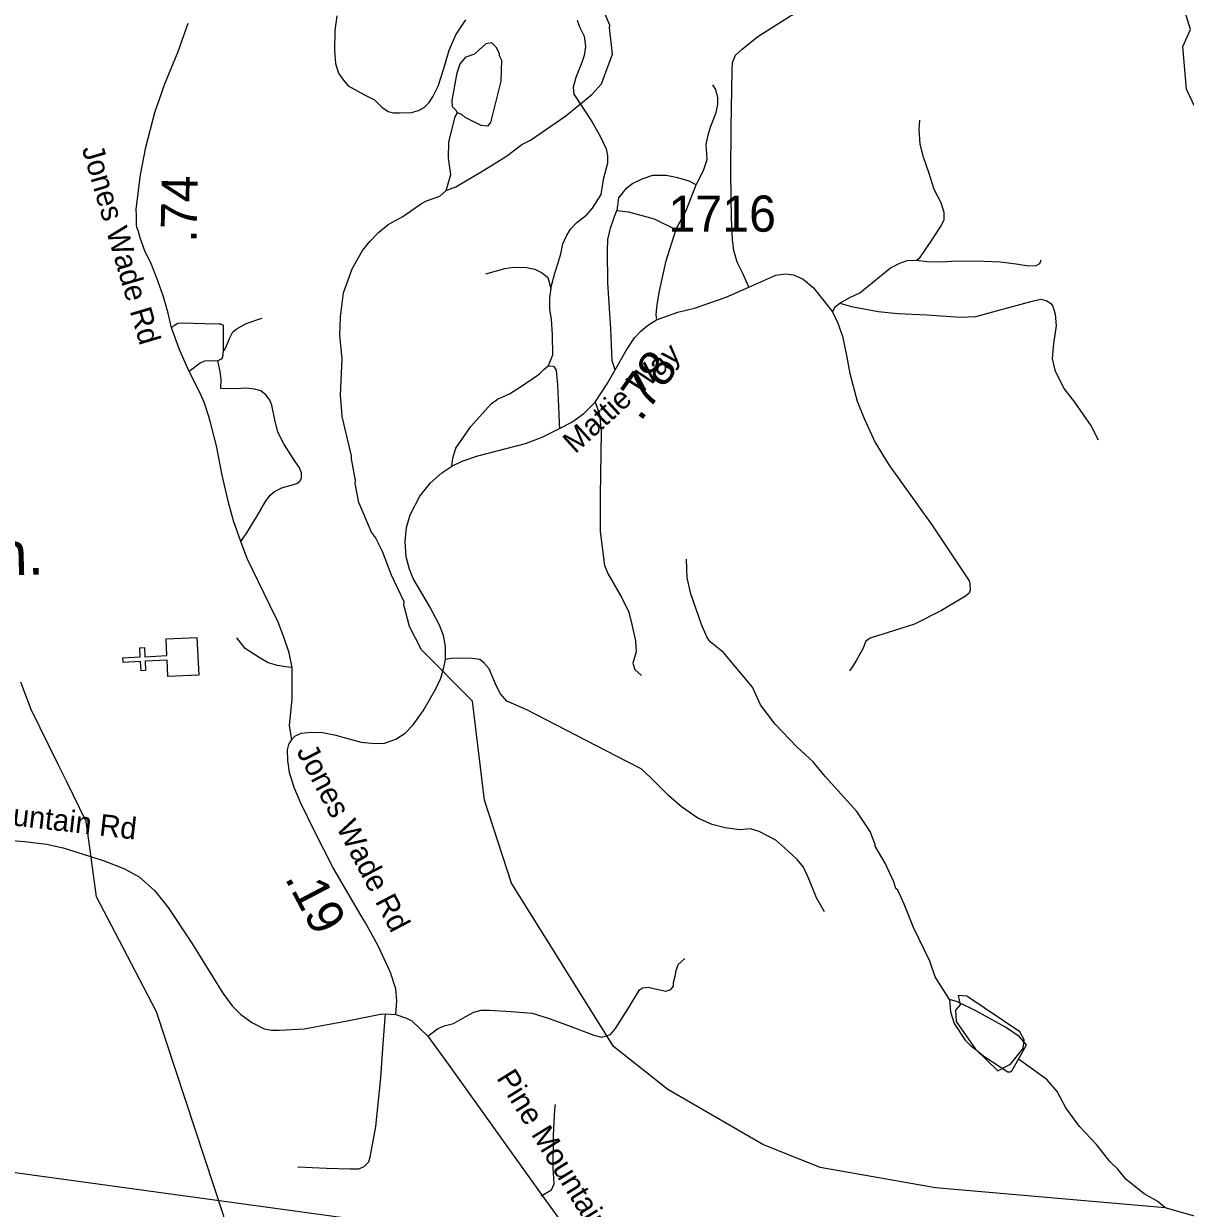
# Model space of a CAD drawing. Extents: x 1159738 to 1321356, y 736314 to 882035.
# Drawn here: x 1269853 to 1273870, y 773775 to 777873 of the extents above; entities that cross this region are included whole.
import ezdxf

# ---------------------------------------------------------------- set-up
doc = ezdxf.new("R2010")
doc.units = 0
for name, color, linetype in [('Exist Boundary Political City Limit New', 7, 'Continuous'), ('Exist Cultural Church CELL', 7, 'Continuous'), ('Exist Cultural Church Label', 7, 'Continuous'), ('Exist Hydrographic Creek Single Shore', 7, 'Continuous'), ('Exist Hydrographic Misc Water Feature', 7, 'Continuous'), ('Exist Hydrographic Pond Under 1500 Sq Ft', 7, 'Continuous'), ('Exist Road Non-System Type 51', 7, 'Continuous'), ('Exist Road Secondary Mileage Hundredths English Label', 7, 'Continuous'), ('Exist Road Secondary Type 51 Attributed', 7, 'Continuous'), ('Exist Road Secondary Type 51 Label', 7, 'Continuous'), ('Exist Road Secondary Type 51 Number Label', 7, 'Continuous'), ('Map Preparation Boundary City Limit Buffer Line', 7, 'Continuous')]:
    doc.layers.add(name, color=color, linetype=linetype)

msp = doc.modelspace()

# ---------------------------------------------------------------- linework, layer by layer
at = {"layer": 'Exist Boundary Political City Limit New'}
msp.add_lwpolyline([(1269774, 775010.3), (1269620.7, 773926.1), (1271008.3, 773735.9), (1270742.1, 771851.1)], dxfattribs=at)
at = {"layer": 'Exist Cultural Church CELL'}
msp.add_lwpolyline([(1270351.7, 775614), (1270348.7, 775670.9), (1270272.7, 775667), (1270274.3, 775635), (1270258.4, 775634.2), (1270256.7, 775666.2), (1270196.7, 775663.1), (1270195.9, 775679.1), (1270255.9, 775682.2), (1270254.3, 775714.1), (1270270.3, 775715), (1270271.9, 775683), (1270347.9, 775686.9), (1270345.1, 775744.4), (1270451.4, 775749.8), (1270458.1, 775619.4)], close=True, dxfattribs=at)
at = {"layer": 'Exist Hydrographic Creek Single Shore'}
for points in [[(1269971.8, 775310), (1269878.4, 775500.7), (1269843, 775594.5)], [(1274765, 773114.9), (1274715.5, 773145.2), (1274299.5, 773557.2), (1274061.5, 773703.2), (1273801, 773776.3), (1273006.5, 773845.8), (1272607.5, 773916.2), (1272409.5, 773995.7), (1272080.5, 774186.1), (1271892.4, 774334.3), (1271539.5, 774899.5), (1271446.5, 775186.9), (1271404.4, 775529.1)], [(1270001.4, 775249.6), (1269971.8, 775310)], [(1270082, 775014.5), (1270068.4, 775112.8), (1270001.4, 775249.6)], [(1270093.9, 774928.9), (1270082, 775014.5)], [(1270196.1, 774676.4), (1270104.4, 774852.8), (1270093.9, 774928.9)], [(1270859.5, 770997), (1270736.5, 771052), (1270568.4, 771331.1), (1270545.5, 771446.4), (1270466.4, 771615.4), (1270541.5, 772280.3), (1270654.4, 772836), (1270652.4, 773062.6), (1270598.5, 773257.4), (1270544.4, 773747.5), (1270311.4, 774454.7), (1270196.1, 774676.4)]]:
    msp.add_lwpolyline(points, dxfattribs=at)
at = {"layer": 'Exist Hydrographic Misc Water Feature'}
for points in [[(1275142.5, 772542.4), (1275168.5, 772610.9), (1275165.5, 772801.3), (1275133.5, 772851.2), (1275140.5, 773136.6), (1275318.5, 773950.4), (1275313.3, 774383.4), (1275215.4, 774517.1), (1275012.4, 774714.9), (1274787.5, 775096.8), (1274381.5, 775515.3), (1274174.5, 775926.5), (1273962.4, 777460.5), (1273874.4, 777646), (1273861.4, 777794), (1273888.4, 777852.6), (1273818.4, 778080.5), (1273641.4, 778343.4), (1273568.4, 778410.5), (1273379.4, 778516), (1273250.4, 778692.6), (1273257.4, 778984.6), (1273604.3, 779893.5), (1273695.4, 780177.2)], [(1271314.3, 777295.8), (1271347.8, 777308.8), (1271446.2, 777367.1), (1271522.8, 777414.7), (1271575.1, 777454.4), (1271605.2, 777469.4), (1271727.6, 777553.9), (1271817.6, 777627.3), (1271850.6, 777664.3), (1271889.5, 777767.2), (1271878.3, 777859.4), (1271880.2, 777867.4), (1271855.8, 777924.1)], [(1271353.5, 777564.5), (1271348, 777572.7), (1271336.3, 777585.1), (1271334.9, 777607.1), (1271351.6, 777702.6), (1271362.5, 777734.3), (1271383.1, 777757.7), (1271413.4, 777768.8), (1271452.4, 777803.7), (1271470.6, 777807.2), (1271486.1, 777792.7), (1271497.5, 777770.4), (1271497.3, 777762.4), (1271504.8, 777746.2), (1271502.8, 777674.3), (1271466.9, 777531.3), (1271456.5, 777517.6), (1271434.6, 777520.3), (1271379.3, 777547.8), (1271367.6, 777558.2), (1271353.5, 777564.5)], [(1271314.3, 777295.8), (1271329.9, 777351.3), (1271321.4, 777407.5), (1271322.9, 777463.5), (1271345.4, 777550.8), (1271353.5, 777564.5)], [(1271404.4, 775529.1), (1271228.2, 775706.6), (1271186.5, 775787.7), (1271168, 775862), (1271168.8, 775872.3), (1271125.3, 775965.5), (1271093.6, 776046.4), (1271069, 776095.1), (1271055.4, 776113.5), (1271012.3, 776216.7), (1270998.6, 776281.6), (1271000.5, 776293), (1270986.2, 776367.1), (1270986.7, 776377.4), (1270954.5, 776514.2), (1270951.8, 776546.3), (1270948.6, 776586.4), (1270954.1, 776714.2), (1270946.3, 776794.5), (1270948.1, 776858.4), (1270958.4, 776942), (1270988.7, 777025.1), (1271024.5, 777088.1), (1271049.4, 777119.4), (1271080.2, 777150.5), (1271112.9, 777177.5), (1271163.8, 777206.1), (1271229, 777250.2), (1271245.3, 777259.8), (1271291.7, 777276.4), (1271314.3, 777295.8)], [(1273054.5, 774497.7), (1273005.3, 774575.9), (1272986.7, 774629.9), (1272929.9, 774746), (1272898.2, 774826.9), (1272875.6, 774875.6), (1272869.7, 774881.7), (1272862.3, 774903.9), (1272832.1, 774968.8), (1272797.8, 775027.7), (1272797.9, 775033.7), (1272780.4, 775078.5), (1272734.8, 775147.5), (1272624.4, 775268.7), (1272583.8, 775319.8), (1272527.2, 775371.4), (1272451.3, 775449.6), (1272401.2, 775517), (1272372.9, 775577.8), (1272273.1, 775697.3), (1272227.2, 775733.9), (1272215.7, 775752.3), (1272196.8, 775794.8), (1272159.7, 775899.9), (1272147.3, 775956.2), (1272145.1, 776020.2)], [(1273293.4, 774290.3), (1273321.5, 774340), (1273295.6, 774369.6), (1273248.5, 774401), (1273146, 774457.9), (1273082.9, 774489.7), (1273054.5, 774497.7)], [(1273054.5, 774497.7), (1273057.9, 774454.4), (1273070.8, 774414.1), (1273109.2, 774356.9), (1273124.7, 774340.5), (1273177.6, 774299), (1273256.1, 774246.8), (1273264.1, 774246.6), (1273270.3, 774250.4), (1273293.4, 774290.3)], [(1273801, 773776.3), (1273775.9, 773798), (1273728.6, 773825.3), (1273665.9, 773875.1), (1273636.9, 773909.9), (1273609.7, 773936.7), (1273563.3, 773996.1), (1273505, 774058.2), (1273456.8, 774123), (1273426.8, 774179.5), (1273391.5, 774220.9), (1273293.4, 774290.3)]]:
    msp.add_lwpolyline(points, dxfattribs=at)
at = {"layer": 'Exist Hydrographic Pond Under 1500 Sq Ft'}
msp.add_lwpolyline([(1273084.7, 774511.4), (1273091.7, 774478.9), (1273075.4, 774460.2), (1273077.7, 774420.7), (1273145.1, 774325.3), (1273221.9, 774250.8), (1273266.1, 774274.1), (1273310.2, 774327.6), (1273312.6, 774357.8), (1273298.6, 774385.8), (1273114.9, 774509.1)], close=True, dxfattribs=at)
at = {"layer": 'Exist Road Non-System Type 51'}
for points in [[(1272360.7, 776961.8), (1272341.3, 777005.9), (1272320.6, 777048.2), (1272308.8, 777087.6), (1272303.9, 777126), (1272301, 777198.8), (1272298, 777354.8), (1272300, 777512.3), (1272302.9, 777710.7), (1272303.9, 777738.3), (1272314.7, 777763.9), (1272337.3, 777784.6), (1272392.4, 777828.9), (1272504.3, 777900.3), (1272586.9, 777935.8), (1272642, 777956.4), (1272712.8, 777988.9), (1272741.4, 777991.9), (1272800.4, 777997.8), (1272851.5, 778008.6), (1272883, 778022.4), (1272912.2, 778043.7)], [(1270935.9, 777899.7), (1270929, 777848.8), (1270927.2, 777779.6), (1270931.6, 777734.7), (1270941.9, 777701.9), (1270958.3, 777676.9), (1270974.6, 777658), (1271031.5, 777626), (1271066, 777609.7), (1271091.9, 777583.8), (1271113.2, 777568.5), (1271131.3, 777564.2), (1271152.8, 777564.2), (1271194.2, 777565.9), (1271218.3, 777572), (1271238.1, 777583.2), (1271255.4, 777599.6), (1271269.2, 777622), (1271286.4, 777656.5), (1271305.4, 777717.7), (1271324.3, 777780.7), (1271347.5, 777833.7), (1271382, 777886.3)], [(1271767, 777884.7), (1271775.6, 777862.3), (1271791.1, 777829.5), (1271795.4, 777794.1), (1271791.1, 777763.1), (1271783.3, 777738.9), (1271761.8, 777686.3), (1271753.2, 777653.5), (1271755.8, 777629.4), (1271791.1, 777574.2), (1271817.6, 777534.3), (1271846.9, 777483.4), (1271867.6, 777439.4), (1271871.9, 777417), (1271871.9, 777390.3), (1271857.2, 777333.3), (1271848.6, 777281.6), (1271818.5, 777234.4), (1271796.9, 777208.6)], [(1272235.2, 777660.8), (1272246, 777645.1), (1272252.9, 777616.5), (1272251.9, 777592.9), (1272246, 777561.4), (1272228.3, 777517.1), (1272218.4, 777487.6), (1272211.6, 777455.1), (1272214.5, 777422.6), (1272215.5, 777401.9), (1272203.7, 777367.5), (1272178.4, 777314.7)], [(1272676, 776905.6), (1272710.4, 776925.3), (1272744.9, 776942), (1272851.1, 777028.6), (1272882.6, 777044.4), (1272908.2, 777053.2), (1272940.6, 777054.2), (1272952.4, 777063.1), (1272993.7, 777124.1), (1273023.3, 777170.4), (1273036.8, 777194.6), (1273036.8, 777219.2), (1273026, 777252.7), (1273001.4, 777298.9), (1272984.7, 777354.1), (1272965.1, 777410.8), (1272953.3, 777456.1), (1272950.4, 777507.2), (1272952.3, 777538.7)], [(1272178.4, 777314.7), (1272153.8, 777328.4), (1272115.4, 777339.3), (1272075.1, 777348.1), (1272027.9, 777347.1), (1271990.5, 777335.3), (1271959, 777319.6), (1271933.4, 777298.9), (1271909.8, 777270.4), (1271903.9, 777226.1)], [(1272108.5, 777161.1), (1272143.9, 777226.1), (1272178.4, 777314.7)], [(1271898, 776675.2), (1271888.3, 776706.1), (1271883.4, 776817.3), (1271873.6, 776975.8), (1271871.5, 777087.3), (1271873.4, 777125.7), (1271882.3, 777165), (1271896, 777205.4), (1271903.9, 777226.1)], [(1271903.9, 777226.1), (1271944.2, 777222.1), (1272033.8, 777197.5), (1272108.5, 777161.1)], [(1271675.8, 776957.7), (1271689.6, 777009.9), (1271700.4, 777041.4), (1271710.2, 777076.8), (1271717.1, 777111.3), (1271728.9, 777136.9), (1271743.7, 777161.5), (1271765.3, 777185.1), (1271796.9, 777208.6)], [(1272108.5, 777161.1), (1272072.1, 777047.9), (1272049.5, 776943), (1272042.6, 776900.7), (1272039.6, 776867.2), (1272041.9, 776848.6)], [(1272940.6, 777054.2), (1272975.9, 777050.3), (1273029, 777049.3), (1273078.2, 777052.3), (1273174.6, 777051.3), (1273229.7, 777049.3), (1273285.7, 777041.5), (1273328, 777034.6), (1273354.6, 777036.5), (1273367.4, 777043.4), (1273372.3, 777056.2)], [(1271451.5, 777007.9), (1271516.4, 777025.6), (1271546.9, 777030.6), (1271592.2, 777029.6), (1271620.7, 777023.7), (1271646.3, 777010.9), (1271665, 776995.1), (1271675.8, 776957.7)], [(1271675.8, 776957.7), (1271670.9, 776924.3), (1271670.9, 776884.9), (1271676.8, 776849.4), (1271680.7, 776796.3), (1271681.7, 776725.9), (1271667.2, 776689.1)], [(1272649.6, 776876.4), (1272659.3, 776892.8), (1272676, 776905.6)], [(1272676, 776905.6), (1272716.2, 776894.8), (1272807.7, 776877.1), (1272875.6, 776870.2), (1272976.9, 776865.3), (1273092.9, 776857.4), (1273146.1, 776859.3), (1273217.9, 776879), (1273344.8, 776914.5), (1273370.3, 776919.4), (1273389, 776915.5), (1273403.8, 776905.6), (1273412.6, 776895.8), (1273420.5, 776868.2), (1273423.4, 776827.8), (1273414.6, 776766.8), (1273410.3, 776714.1), (1273419.2, 776674.7), (1273450.7, 776610.8), (1273487.1, 776563.5), (1273545.1, 776480.8), (1273568.7, 776433.6)], [(1270542.5, 776741.4), (1270547.8, 776745.1), (1270554.2, 776758.4), (1270565.4, 776785.5), (1270576, 776806.3), (1270589.8, 776817.4), (1270620.1, 776833.9), (1270658.9, 776848.8), (1270676.9, 776854.4)], [(1270364.4, 776820.5), (1270374.5, 776830), (1270385.7, 776836.4), (1270397.4, 776837.5), (1270479.3, 776835.4), (1270528.2, 776834.3), (1270533.5, 776834.8), (1270542, 776830), (1270542.5, 776816.2), (1270542, 776779), (1270543.1, 776754.5), (1270542.5, 776741.4)], [(1270542.5, 776741.4), (1270539.8, 776718.7), (1270535.5, 776711.8), (1270523.8, 776706), (1270510, 776704.9), (1270496.7, 776707), (1270477.6, 776704.9), (1270462.7, 776698), (1270425.5, 776669.3)], [(1270534.6, 776611), (1270535.8, 776642.5), (1270532.2, 776669.9), (1270523.8, 776706)], [(1271333.9, 776342), (1271336.7, 776370), (1271347.1, 776403.9), (1271399.6, 776479.5), (1271469.1, 776557.9), (1271491.5, 776573.6), (1271512.3, 776582.9), (1271533.1, 776592.2), (1271558.3, 776608.6), (1271587.9, 776628.3), (1271617.4, 776648.1), (1271637.1, 776661.8), (1271651.9, 776676), (1271667.2, 776689.1), (1271684.8, 776688.1), (1271694.6, 776673.8), (1271698.4, 776622.9), (1271703.4, 776521.5), (1271704.5, 776488.1), (1271706.2, 776472.4)], [(1270603.3, 776081.6), (1270623.9, 776111.4), (1270659.1, 776167.8), (1270688.8, 776220.1), (1270705.2, 776241.3), (1270719.7, 776254.7), (1270745.8, 776267.4), (1270796.8, 776282.6), (1270807.5, 776290.1), (1270813.6, 776301.1), (1270813.6, 776318.7), (1270806.9, 776336.3), (1270784.5, 776368.4), (1270752.9, 776418.8), (1270731.7, 776459.5), (1270720.8, 776502), (1270711.1, 776552.7), (1270703.8, 776570.3), (1270691.1, 776587.9), (1270672.9, 776602.5), (1270650.5, 776608.5), (1270620.7, 776611.6), (1270586.8, 776609.2), (1270534.6, 776611)], [(1271828.8, 776563.4), (1271844.5, 776521.4), (1271849.8, 776462), (1271846.3, 776239.9), (1271847.1, 776115.7), (1271861.8, 775998.5), (1271874.5, 775969), (1271922, 775886.7), (1271946.2, 775837.1), (1271955.7, 775794.9), (1271969.3, 775738.4), (1271971.4, 775699.4), (1271959.8, 775660.3), (1271966.2, 775639.2), (1271989.4, 775618.1)], [(1273125.6, 775934.6), (1273126, 775912.9), (1273123, 775902.9), (1273110.1, 775892), (1273026.7, 775843.3), (1272933.4, 775795.6), (1272860.9, 775772.7), (1272806.3, 775754.9), (1272780.5, 775746.9), (1272765.6, 775737), (1272755.6, 775710.1), (1272734.8, 775673.4), (1272717.9, 775646.5), (1272709, 775633.6)], [(1270780.9, 775645.9), (1270758.6, 775647.6), (1270730.8, 775652.9), (1270697.8, 775662.1), (1270667.4, 775680.6), (1270618.5, 775711), (1270589.4, 775748.1)], [(1272622.9, 774800.2), (1272595.2, 774849.1), (1272568.7, 774915.2), (1272550.2, 774954.9), (1272527.8, 774981.3), (1272496.1, 775011.7), (1272453.8, 775048.7), (1272397, 775077.8), (1272366.6, 775087.1), (1272329.6, 775084.4), (1272279.4, 775091.1), (1272234.5, 775103), (1272184.3, 775124.1), (1272128, 775164.1), (1272083.1, 775202.4), (1272021, 775264.6), (1271988, 775295), (1271939.1, 775320.1), (1271729, 775428.5), (1271590.3, 775499.9), (1271524.2, 775529), (1271501.8, 775554.1), (1271487.2, 775583.2), (1271462.1, 775641.4), (1271445.3, 775660.9), (1271430.8, 775672.8), (1271404.4, 775676.8), (1271372.6, 775678.1), (1271331.7, 775676.8), (1271311.3, 775673.2)], [(1271250.9, 774370.1), (1271284, 774395.2), (1271306.4, 774405.8), (1271339.5, 774413.7), (1271379.1, 774437.5), (1271409.5, 774453.4), (1271434.6, 774460), (1271463.6, 774460), (1271539, 774456), (1271611.6, 774449.4), (1271667.1, 774432.2), (1271733.2, 774408.4), (1271824.3, 774374), (1271852.1, 774367.4), (1271882.5, 774376.7), (1271899.7, 774396.5), (1271945.9, 774469.2), (1271982.9, 774530.1), (1271993.1, 774537.6), (1272012.9, 774540.2), (1272036.7, 774533.6), (1272073.7, 774525.7), (1272090.9, 774532.3), (1272100.1, 774542.8), (1272100.1, 774556.1), (1272105.4, 774578.5), (1272109.4, 774597.1), (1272116, 774618.2), (1272139.8, 774639.4)], [(1270800.8, 773917.9), (1270900.5, 773914.3), (1270981.4, 773912), (1271011.9, 773912), (1271030.7, 773919), (1271045.9, 773935.5), (1271051.8, 773957.8), (1271070.6, 774057.5), (1271088.2, 774226.6), (1271096.4, 774343.9), (1271103.4, 774434.3), (1271104.1, 774448.2)], [(1271642, 773818.1), (1271677.7, 773839.3), (1271686.9, 773859.1), (1271684.3, 773914.6), (1271685.6, 774028.3), (1271689.6, 774116.4), (1271692.2, 774133.6)]]:
    msp.add_lwpolyline(points, dxfattribs=at)
at = {"layer": 'Exist Road Secondary Type 51 Attributed'}
for points in [[(1270780, 775396.4), (1270772.4, 775444), (1270781.4, 775537.3), (1270780.9, 775645.9), (1270770.8, 775696.1), (1270752.1, 775750.9), (1270732.6, 775802.4), (1270704.4, 775860.9), (1270625.8, 776022.3), (1270603.3, 776081.6), (1270578.1, 776152.8), (1270561.1, 776216.7), (1270538.7, 776310.8), (1270519.1, 776412.1), (1270500, 776488), (1270492.5, 776514.1), (1270476.3, 776562.9), (1270461, 776599.2), (1270425.5, 776669.3), (1270392.7, 776742.5), (1270364.4, 776820.5), (1270352.4, 776871.5), (1270335.7, 776927.8), (1270316.8, 776983), (1270291.8, 777046), (1270272.8, 777083.1), (1270255.6, 777131.6), (1270248.1, 777157.8), (1270244.3, 777167.8), (1270242.5, 777177.9), (1270243.1, 777207.9), (1270242, 777230.7), (1270256.5, 777349.9), (1270275.4, 777445.6), (1270306, 777565.6), (1270340.8, 777664.2), (1270386.4, 777776), (1270421.7, 777874.8)], [(1270780, 775396.4), (1270790.7, 775408.3), (1270812.8, 775418.9), (1270847.9, 775421.6), (1270885.6, 775421.1), (1270932.4, 775411.5), (1270956.9, 775404.6), (1271019.6, 775387.6), (1271067.3, 775382.2), (1271100.1, 775384.4), (1271139.6, 775398.1), (1271171.9, 775418.4), (1271199.8, 775446.9), (1271234.7, 775496.1), (1271277.9, 775571.6), (1271295.4, 775608.7), (1271306.3, 775645.7), (1271311.3, 775673.2), (1271311.8, 775718.7), (1271304.2, 775756), (1271291, 775792.1), (1271256, 775858.2), (1271199.7, 775953.8), (1271186.5, 775985.6), (1271175.6, 776028.3), (1271171.7, 776082), (1271176.7, 776129.4), (1271189.2, 776173.2), (1271223.2, 776237.9), (1271259.9, 776285), (1271298.9, 776319), (1271333.9, 776342), (1271369, 776359), (1271423.7, 776377.7), (1271588.6, 776420.4), (1271646.5, 776442.9), (1271706.2, 776472.4), (1271748.1, 776494.1), (1271789.7, 776524.8), (1271828.8, 776563.4), (1271871.2, 776626.5), (1271898, 776675.2), (1271936.8, 776742.6), (1271965.8, 776785.6), (1271987.7, 776808.6), (1272010.1, 776828.4), (1272041.9, 776848.6), (1272115.7, 776874.8), (1272173.2, 776889.1), (1272282.6, 776926.3), (1272360.7, 776961.8), (1272453.8, 777002.4), (1272487.7, 777007.3), (1272515.6, 777004), (1272548.3, 776988.7), (1272584.4, 776958.6), (1272649.6, 776876.4), (1272668.6, 776836.6), (1272684.5, 776791.7), (1272698.7, 776725.4), (1272710.2, 776662.1), (1272735.4, 776566.7), (1272759.4, 776507.4), (1272797.7, 776424.1), (1272844.8, 776346.3), (1272993.5, 776139.1), (1273097.8, 775984), (1273122.9, 775945.4), (1273125.6, 775934.6)], [(1271139.4, 774445.8), (1271143.2, 774493), (1271139.4, 774534.5), (1271121.4, 774590.9), (1271078.3, 774683.3), (1271035.3, 774762.1), (1271015.1, 774795.2), (1270921.6, 774954.8), (1270859.5, 775076.9), (1270809.6, 775178.8), (1270788.3, 775230.9), (1270772.4, 775281.9), (1270766, 775323.9), (1270765.5, 775361.2), (1270770, 775379.4), (1270780, 775396.4)], [(1269781.8, 775049.5), (1269857.1, 775043.5), (1269931.6, 775034.4), (1269989.1, 775022.4), (1270130.8, 774977.1), (1270201.5, 774948.9), (1270252.5, 774921.7), (1270305.7, 774873.3), (1270352.5, 774815.9), (1270433.6, 774691.8), (1270541.4, 774518.7), (1270573.8, 774475.6), (1270604.1, 774445.8), (1270641.3, 774418.1), (1270683.9, 774396.3), (1270709.8, 774391.1), (1270735.8, 774390.6), (1270822.7, 774395.4), (1270971.6, 774423), (1271086.8, 774446.9), (1271104.1, 774448.2), (1271139.4, 774445.8)], [(1271139.4, 774445.8), (1271176.1, 774433.1), (1271195.3, 774424), (1271250.9, 774370.1), (1271330.5, 774260.7), (1271642.8, 773824), (1271769.8, 773648.5), (1272159.3, 773094.6)]]:
    msp.add_lwpolyline(points, dxfattribs=at)
at = {"layer": 'Map Preparation Boundary City Limit Buffer Line'}
msp.add_lwpolyline([(1269774, 775010.3), (1269620.7, 773926.1), (1271008.3, 773735.9), (1270742.1, 771851.1)], dxfattribs=at)

# ---------------------------------------------------------------- texts
at = {"layer": 'Exist Cultural Church Label'}
msp.add_text('Pine Mtn.', height=150, rotation=1.5706, dxfattribs=at).set_placement((1269076.1, 775944.2))
at = {"layer": 'Exist Road Secondary Mileage Hundredths English Label'}
for s, rotation, p in [('.74', 88.8535, (1270450.6, 777114.6)), ('.78', 55.0075, (1271986.5, 776493.2)), ('.19', 297.7153, (1270754, 774917.5))]:
    msp.add_text(s, height=125, rotation=rotation, dxfattribs=at).set_placement(p)
at = {"layer": 'Exist Road Secondary Type 51 Label'}
for s, rotation, p in [('Jones Wade Rd', 286.4658, (1270053.1, 777440.7)), ('Mattie Way', 42.3653, (1271760.1, 776382.7)), ('Jones Wade Rd', 297.634, (1270794.9, 775355.8)), ('Pine Mountain Rd', 353.4082, (1269446.7, 775141.8)), ('Pine Mountain Rd', 301.6784, (1271486, 774225.9))]:
    msp.add_text(s, height=75, rotation=rotation, dxfattribs=at).set_placement(p)
at = {"layer": 'Exist Road Secondary Type 51 Number Label'}
msp.add_text('1716', height=125, dxfattribs=at).set_placement((1272082.8, 777153.1))

doc.saveas('drawing.dxf')
